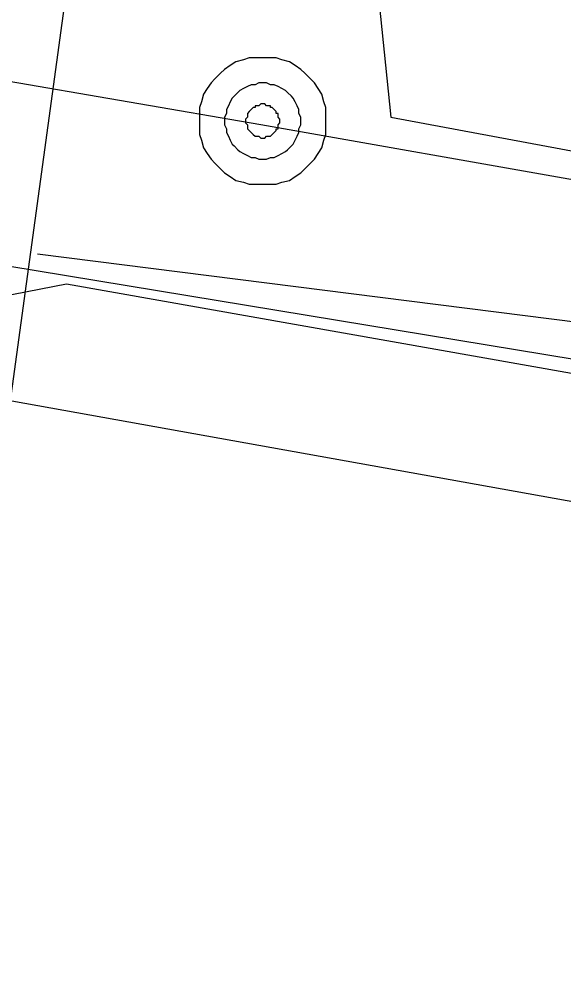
# Model space of a CAD drawing. Extents: x -746464 to -745690, y -1051581 to -1049993.
# Drawn here: x -746221.81 to -746217.49, y -1050955.85 to -1050948.29 of the extents above; entities that cross this region are included whole.
import ezdxf

# ---------------------------------------------------------------- set-up
doc = ezdxf.new("R2010")
doc.units = 0
for name, color, linetype in [('04_CETIN_neprovozovane', 7, 'Continuous'), ('04_CETIN_NN', 7, 'Continuous'), ('04_CETIN_sdelovaci_podzem', 7, 'Continuous'), ('37_TVNET_sdelovaci_televizni kabely', 7, 'Continuous'), ('51_PVaK_vodovod_chranicky_objekty', 7, 'Continuous'), ('51_PVaK_vodovod_overena poloha_rad', 7, 'Continuous'), ('51_PVaK_vodovod_zruseno_overena poloha', 7, 'Continuous'), ('55_PREdi_chranicky', 7, 'Continuous'), ('55_PREdi_stavby_popisy', 7, 'Continuous')]:
    doc.layers.add(name, color=color, linetype=linetype)

msp = doc.modelspace()

# ---------------------------------------------------------------- linework, layer by layer
at = {"layer": '04_CETIN_neprovozovane'}
msp.add_lwpolyline([(-746187.94, -1050955.84), (-746224.75, -1050949.78)], dxfattribs=at)
at = {"layer": '04_CETIN_NN'}
msp.add_lwpolyline([(-746224.34, -1050954.85), (-746223.72, -1050951.46), (-746222.61, -1050950.62), (-746221.43, -1050950.39), (-746208.3, -1050952.71), (-746202.99, -1050953.53), (-746191.53, -1050955.51), (-746178.55, -1050957.75)], dxfattribs=at)
at = {"layer": '04_CETIN_sdelovaci_podzem'}
msp.add_lwpolyline([(-746224.34, -1050954.85), (-746223.72, -1050951.46), (-746222.61, -1050950.62), (-746221.43, -1050950.39), (-746208.3, -1050952.71), (-746202.99, -1050953.53), (-746191.53, -1050955.51), (-746178.55, -1050957.75)], dxfattribs=at)
at = {"layer": '37_TVNET_sdelovaci_televizni kabely'}
msp.add_lwpolyline([(-746232.1422, -1050985.844), (-746225.8258, -1050950.6069), (-746181.6237, -1050958.5303), (-746182.7109, -1050964.5955)], dxfattribs=at)
at = {"layer": '51_PVaK_vodovod_chranicky_objekty'}
for points in [[(-746219.375, -1050949.101), (-746219.375, -1050949.056), (-746219.375, -1050948.995), (-746219.39, -1050948.949), (-746219.405, -1050948.889), (-746219.435, -1050948.843), (-746219.465, -1050948.798), (-746219.496, -1050948.768), (-746219.541, -1050948.722), (-746219.572, -1050948.692), (-746219.617, -1050948.662), (-746219.662, -1050948.631), (-746219.723, -1050948.616), (-746219.768, -1050948.601), (-746219.829, -1050948.601), (-746219.875, -1050948.601), (-746219.935, -1050948.601), (-746219.981, -1050948.601), (-746220.026, -1050948.616), (-746220.087, -1050948.631), (-746220.132, -1050948.662), (-746220.178, -1050948.692), (-746220.208, -1050948.722), (-746220.253, -1050948.768), (-746220.284, -1050948.798), (-746220.314, -1050948.843), (-746220.344, -1050948.889), (-746220.359, -1050948.949), (-746220.375, -1050948.995), (-746220.375, -1050949.056), (-746220.375, -1050949.101), (-746220.375, -1050949.162), (-746220.375, -1050949.207), (-746220.359, -1050949.253), (-746220.344, -1050949.313), (-746220.314, -1050949.359), (-746220.284, -1050949.404), (-746220.253, -1050949.434), (-746220.208, -1050949.48), (-746220.178, -1050949.51), (-746220.132, -1050949.54), (-746220.087, -1050949.571), (-746220.026, -1050949.586), (-746219.981, -1050949.601), (-746219.935, -1050949.601), (-746219.875, -1050949.601), (-746219.829, -1050949.601), (-746219.768, -1050949.601), (-746219.723, -1050949.586), (-746219.662, -1050949.571), (-746219.617, -1050949.54), (-746219.572, -1050949.51), (-746219.541, -1050949.48), (-746219.496, -1050949.434), (-746219.465, -1050949.404), (-746219.435, -1050949.359), (-746219.405, -1050949.313), (-746219.39, -1050949.253), (-746219.375, -1050949.207), (-746219.375, -1050949.162), (-746219.375, -1050949.101)], [(-746219.572, -1050949.101), (-746219.572, -1050949.071), (-746219.587, -1050949.04), (-746219.587, -1050949.01), (-746219.602, -1050948.98), (-746219.617, -1050948.949), (-746219.632, -1050948.919), (-746219.647, -1050948.904), (-746219.678, -1050948.874), (-746219.693, -1050948.859), (-746219.723, -1050948.843), (-746219.753, -1050948.828), (-746219.784, -1050948.813), (-746219.814, -1050948.813), (-746219.844, -1050948.798), (-746219.875, -1050948.798), (-746219.905, -1050948.798), (-746219.935, -1050948.813), (-746219.965, -1050948.813), (-746219.996, -1050948.828), (-746220.026, -1050948.843), (-746220.056, -1050948.859), (-746220.072, -1050948.874), (-746220.102, -1050948.904), (-746220.117, -1050948.919), (-746220.132, -1050948.949), (-746220.147, -1050948.98), (-746220.162, -1050949.01), (-746220.162, -1050949.04), (-746220.178, -1050949.071), (-746220.178, -1050949.101), (-746220.178, -1050949.131), (-746220.162, -1050949.162), (-746220.162, -1050949.192), (-746220.147, -1050949.222), (-746220.132, -1050949.253), (-746220.117, -1050949.283), (-746220.102, -1050949.298), (-746220.072, -1050949.328), (-746220.056, -1050949.343), (-746220.026, -1050949.359), (-746219.996, -1050949.374), (-746219.965, -1050949.389), (-746219.935, -1050949.389), (-746219.905, -1050949.404), (-746219.875, -1050949.404), (-746219.844, -1050949.404), (-746219.814, -1050949.389), (-746219.784, -1050949.389), (-746219.753, -1050949.374), (-746219.723, -1050949.359), (-746219.693, -1050949.343), (-746219.678, -1050949.328), (-746219.647, -1050949.298), (-746219.632, -1050949.283), (-746219.617, -1050949.253), (-746219.602, -1050949.222), (-746219.587, -1050949.192), (-746219.587, -1050949.162), (-746219.572, -1050949.131), (-746219.572, -1050949.101)], [(-746219.738, -1050949.101), (-746219.738, -1050949.086), (-746219.753, -1050949.071), (-746219.753, -1050949.056), (-746219.753, -1050949.04), (-746219.768, -1050949.04), (-746219.768, -1050949.025), (-746219.784, -1050949.01), (-746219.799, -1050948.995), (-746219.814, -1050948.995), (-746219.814, -1050948.98), (-746219.829, -1050948.98), (-746219.844, -1050948.98), (-746219.859, -1050948.965), (-746219.875, -1050948.965), (-746219.89, -1050948.965), (-746219.905, -1050948.98), (-746219.92, -1050948.98), (-746219.935, -1050948.98), (-746219.935, -1050948.995), (-746219.95, -1050948.995), (-746219.965, -1050949.01), (-746219.981, -1050949.025), (-746219.996, -1050949.04), (-746219.996, -1050949.056), (-746219.996, -1050949.071), (-746220.011, -1050949.086), (-746220.011, -1050949.101), (-746220.011, -1050949.116), (-746219.996, -1050949.131), (-746219.996, -1050949.146), (-746219.996, -1050949.162), (-746219.981, -1050949.177), (-746219.965, -1050949.192), (-746219.95, -1050949.207), (-746219.935, -1050949.222), (-746219.92, -1050949.222), (-746219.905, -1050949.222), (-746219.89, -1050949.237), (-746219.875, -1050949.237), (-746219.859, -1050949.237), (-746219.844, -1050949.222), (-746219.829, -1050949.222), (-746219.814, -1050949.222), (-746219.799, -1050949.207), (-746219.784, -1050949.192), (-746219.768, -1050949.177), (-746219.768, -1050949.162), (-746219.753, -1050949.162), (-746219.753, -1050949.146), (-746219.753, -1050949.131), (-746219.738, -1050949.116), (-746219.738, -1050949.101)]]:
    msp.add_lwpolyline(points, dxfattribs=at)
at = {"layer": '51_PVaK_vodovod_overena poloha_rad'}
msp.add_lwpolyline([(-746230.93, -1050943.85), (-746219.2, -1050945.75), (-746218.86, -1050949.07), (-746217.243, -1050949.372)], dxfattribs=at)
at = {"layer": '51_PVaK_vodovod_zruseno_overena poloha'}
for p, q in [((-746219.89, -1050949.13), (-746224.019, -1050948.422)), ((-746212.121, -1050950.503), (-746219.89, -1050949.13))]:
    msp.add_line(p, q, dxfattribs=at)
at = {"layer": '55_PREdi_chranicky'}
msp.add_lwpolyline([(-746221.895, -1050951.451), (-746222.885, -1050951.315), (-746222.07, -1050945.37), (-746221.08, -1050945.506), (-746221.895, -1050951.451)], close=True, dxfattribs=at)
at = {"layer": '55_PREdi_stavby_popisy'}
msp.add_lwpolyline([(-746221.66, -1050950.152), (-746215.537, -1050950.927), (-746207.236, -1050952.025)], dxfattribs=at)

doc.saveas('drawing.dxf')
